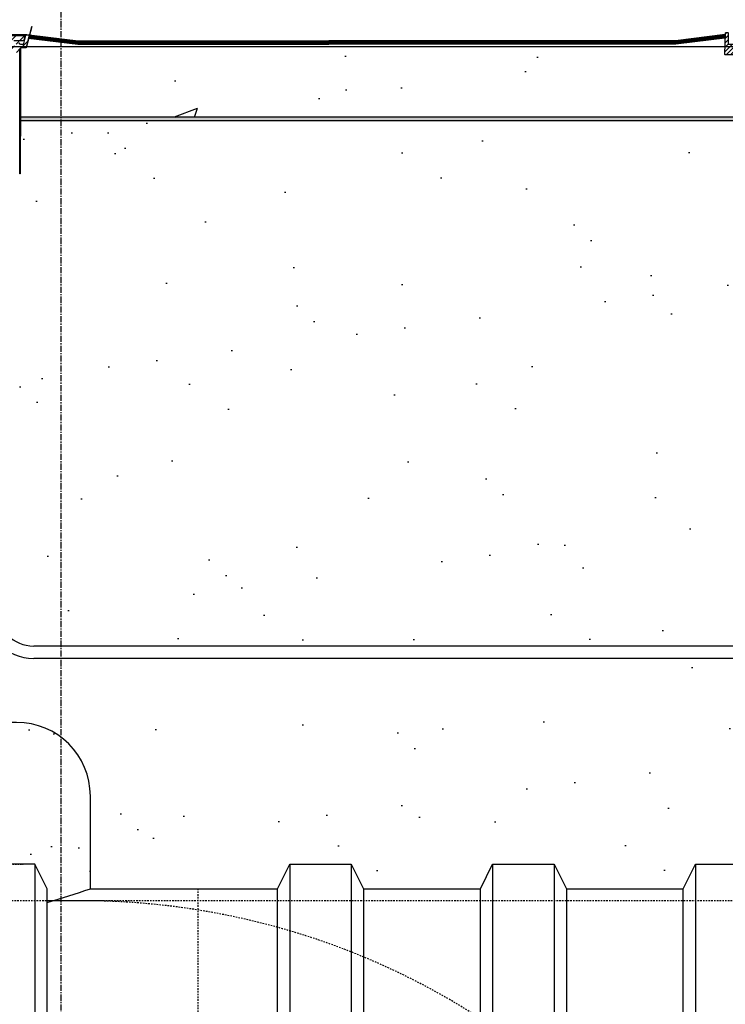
# Model space of a CAD drawing. Extents: x -169 to 7270, y -140 to 2984.
# Tile 348 of 656: x 1695 to 1752, y 906 to 986. Entities that reach past the tile are written whole.
import ezdxf

# ---------------------------------------------------------------- set-up
doc = ezdxf.new("R2010")
doc.units = 0
doc.header["$MEASUREMENT"] = 0
doc.header["$PDSIZE"] = 1
for name, pattern in [('CENTER1', [0.6625, 0.5, -0.075, 0.0125, -0.075]), ('HIDDEN3', [0.1875, 0.125, -0.0625]), ('HIDDEN5', [0.05, 0.025, -0.025])]:
    doc.linetypes.add(name, pattern=pattern)
doc.layers.get('DEFPOINTS').update_dxf_attribs({"linetype": 'CONTINUOUS'})
for name, color, linetype in [('CONCRETE-HATCH', 2, 'CONTINUOUS'), ('CONDUIT', 2, 'CONTINUOUS'), ('DIM', 3, 'CONTINUOUS'), ('PEAGRAVEL-HATCH', 3, 'CONTINUOUS'), ('SPILL-BUCKET', 1, 'CONTINUOUS'), ('TANK-MANHOLE-18', 2, 'CONTINUOUS'), ('TANK-MANHOLE-COVER-18', 2, 'CONTINUOUS'), ('TANK-MANHOLE-COVER-HATCH-18', 7, 'CONTINUOUS'), ('TANK-MANHOLE-HATCH-18', 7, 'CONTINUOUS'), ('TANK-SLAB', 6, 'CONTINUOUS'), ('TANK-UST', 5, 'CONTINUOUS'), ('TANK-UST-RIB', 7, 'CONTINUOUS')]:
    doc.layers.add(name, color=color, linetype=linetype)
doc.layers.add('FREEZE-LINES', color=8, linetype='CONTINUOUS', plot=False)
doc.styles.add('SIMPLEX', font='simplex')
doc.dimstyles.new('DIM64', dxfattribs={"dimscale": 64, "dimtxt": 0.09375, "dimasz": 0.09375, "dimexe": 0.0625, "dimexo": 0.0625, "dimgap": 0.046875, "dimtad": 1, "dimdec": 4, "dimzin": 3, "dimdsep": 46, "dimlunit": 4, "dimtxsty": 'SIMPLEX', "dimcen": 0, "dimclrd": 256, "dimclre": 256, "dimclrt": 256, "dimadec": 0, "dimazin": 0, "dimtfac": 1, "dimtdec": 4, "dimtmove": 0, "dimatfit": 3, "dimfxl": 1, "dimfrac": 2, "dimtolj": 1, "dimtzin": 0, "dimarcsym": 0})
pattern_1 = [(45, (-1247.17023, -2e-11), (-0.35355339, 0.35355339), [])]

# ---------------------------------------------------------------- blocks, each defined once
blk = doc.blocks.new('*D113')
at = {"layer": 'DEFPOINTS', "color": 0, "transparency": 16777216}
for p in [(1368.547, 978.296), (2031.773, 978.015), (1368.547, 700.523)]:
    blk.add_point(p, dxfattribs=at)
at = {"layer": 'DIM', "lineweight": -2, "transparency": 16777216}
for p, q in [((1368.547, 974.296), (1368.547, 696.523)), ((2031.773, 974.015), (2031.773, 696.523)), ((2025.773, 700.523), (1374.547, 700.523))]:
    blk.add_line(p, q, dxfattribs=at)
at = {"layer": 'DIM', "transparency": 16777216}
for points in [[(1374.547, 701.523), (1374.547, 699.523), (1368.547, 700.523)], [(2025.773, 701.523), (2025.773, 699.523), (2031.773, 700.523)]]:
    blk.add_solid(points, dxfattribs=at)
at = {"layer": 'DIM', "transparency": 16777216, "insert": (1700.16, 708.095), "char_height": 6, "attachment_point": 5, "style": 'SIMPLEX'}
blk.add_mtext('\\A1;55\'-3 1/4" (F.V. TANK SLAB)', dxfattribs=at)

msp = doc.modelspace()

# ---------------------------------------------------------------- hatches: boundary and pattern name
at = {"layer": 'CONCRETE-HATCH'}
h = msp.add_hatch(dxfattribs=at)
h.set_pattern_fill('AR-CONC', color=256, scale=2.67, style=0)
h.set_pattern_definition([(50, (-670.49, 12.002), (19.15085, -1.67548), [2.0025, -22.0275]), (355, (-670.49, 12.002), (-3.70466, 20.08353), [1.602, -17.622]), (100.45144, (-668.893, 11.862), (15.44619, 18.40805), [1.70186, -18.7205]), (46.1842, (-670.49, 17.342), (28.49534, -4.41936), [3.00375, -33.04125]), (96.6356, (-668.115, 16.974), (24.95547, 26.00897), [2.5528, -28.08076]), (351.1842, (-670.49, 17.342), (24.95547, 26.00897), [2.403, -26.433]), (21, (-667.82, 16.007), (15.93742, -10.74992), [2.0025, -22.0275]), (326, (-667.82, 16.007), (6.49652, 19.3615), [1.602, -17.622]), (71.45144, (-666.491, 15.111), (22.43394, 8.61158), [1.70186, -18.7205]), (37.5, (-670.489, 12.002), (0.324668, 8.888266), [0, -17.4084, 0, -17.889, 0, -17.68875]), (7.5, (-670.489, 12.002), (7.023957, 10.530793), [0, -10.1994, 0, -17.0079, 0, -6.74175]), (327.5, (-676.4434, 12.002), (14.25306, -0.602215), [0, -6.675, 0, -20.826, 0, -27.6345]), (317.5, (-679.113, 12.002), (15.57107, 2.672803), [0, -8.6775, 0, -13.8306, 0, -19.6245])])
h.paths.add_polyline_path([(1694.69868, 983.89509), (1695.19437, 983.9417), (1695.40622, 984.73363), (1752.03422, 984.76597), (1752.03422, 978.29596), (1694.69868, 978.29596)])
at = {"layer": 'PEAGRAVEL-HATCH'}
h = msp.add_hatch(dxfattribs=at)
h.set_pattern_fill('AR-SAND', color=256, scale=7.5, style=0)
h.set_pattern_definition([(37.5, (-764.896, 31.247), (-0.47245, 14.45118), [0, -11.4, 0, -12.75, 0, -12.1875]), (7.5, (-764.896, 31.247), (13.27333, 21.1661), [0, -6.15, 0, -10.275, 0, -3.9375]), (327.5, (-774.121, 31.247), (23.356064, 0.04244), [0, -3.75, 0, -13.5, 0, -17.625]), (317.5, (-774.12, 31.247), (22.54595, 6.58257), [0, -1.875, 0, -8.85, 0, -10.125])])
h.paths.add_polyline_path([(1693.05631, 968.36731), (1694.31343, 969.62443), (1692.77851, 971.25629), (1692.77851, 973.7036), (1694.63901, 973.7036), (1694.64039, 978.29596), (1752.07893, 978.29596), (1752.07893, 967.14591), (1753.08579, 966.95192), (1753.1529, 965.18198), (1753.38133, 965.18198), (1753.40609, 963.3542), (1757.81793, 961.99078), (1757.89809, 960.77814), (1758.12626, 960.77817), (1758.12908, 935.26576), (1695.77851, 935.26576), (1692.77851, 938.26576)])
h.paths.add_polyline_path([(1687.59219, 930.05404), (1687.59219, 935.93084), (1689.53821, 937.39111), (1690.27814, 939.70884), (1690.27814, 973.7036), (1691.77851, 973.7036), (1691.77851, 938.26576), (1692.95008, 935.43733), (1695.77851, 934.26576), (1758.12554, 934.26576), (1758.12554, 923.08613), (1757.43618, 923.08613), (1757.79742, 917.24243), (1757.10107, 915.87407), (1755.62555, 915.52328), (1754.62555, 917.52328), (1749.96948, 918.21114), (1748.62555, 915.52328), (1739.12555, 915.52328), (1738.12555, 917.52328), (1733.12555, 917.52328), (1732.12555, 915.52328), (1722.62555, 915.52328), (1721.62555, 917.52328), (1716.62555, 917.52328), (1715.62555, 915.52328), (1696.87555, 915.52328), (1695.87555, 917.52328), (1694.9136, 917.52328), (1694.9136, 923.05328), (1693.15624, 927.29592), (1688.49139, 929.05404)])
at = {"layer": 'SPILL-BUCKET'}
h = msp.add_hatch(dxfattribs=at)
h.set_pattern_fill('ANSI31', scale=2, style=0)
h.set_pattern_definition([(45, (6480.02723, -316.10631), (-0.176776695, 0.176776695), [])])
edge = h.paths.add_edge_path()
edge.add_line((1753.31313, 984.23294), (1753.37133, 984.17052))
edge.add_line((1753.37133, 984.17052), (1753.32187, 982.75407))
edge.add_line((1753.32187, 982.75407), (1752.99656, 982.75407))
edge.add_line((1752.99656, 982.75407), (1752.97912, 983.25351))
edge.add_arc((1752.85424, 983.24919), 0.12496, 361.9814413, 449.9813935)
edge.add_line((1752.85428, 983.37415), (1752.06745, 983.37415))
edge.add_arc((1752.06742, 983.43663), 0.06248, 178.0192609, 270.0192844, ccw=False)
edge.add_line((1752.00498, 983.43879), (1752.06387, 985.12513))
edge.add_arc((1752.12631, 985.12293), 0.06248, 449.9813832, 537.9813596, ccw=False)
edge.add_line((1752.12633, 985.18541), (1752.26817, 985.18541))
edge.add_arc((1752.26816, 985.15417), 0.03124, 359.9804251, 449.9804251, ccw=False)
edge.add_line((1752.2994, 985.15416), (1752.2994, 984.24793))
edge.add_arc((1752.31471, 984.24824), 0.01531, 181.1872154, 271.1872154)
edge.add_line((1752.31502, 984.23294), (1753.31313, 984.23294))
at = {"layer": 'TANK-MANHOLE-COVER-HATCH-18', "linetype": 'Continuous'}
h = msp.add_hatch(dxfattribs=at)
h.set_pattern_fill('LINE', color=256, scale=4, angle=45, style=0)
h.set_pattern_definition(pattern_1)
h.paths.add_polyline_path([(1695.09873, 984.92178), (1695.09318, 984.85798), (1695.00127, 984.60612, -0.31505809), (1694.9132, 984.54451), (1694.1611, 984.54451, 0.20068244), (1694.09436, 984.5166), (1693.99482, 984.41569, -0.20068244), (1693.92808, 984.38778), (1693.58827, 984.38778), (1693.24847, 984.38778, -0.20067998), (1693.18173, 984.41569), (1693.08218, 984.5166, 0.20067998), (1693.01544, 984.54451), (1687.29676, 984.54451, 0.38336671), (1687.04818, 984.32108), (1686.9527, 983.42753, -0.38336671), (1686.79733, 983.28788), (1686.77051, 983.28788, -0.38336671), (1686.61514, 983.42753), (1686.5197, 984.32073, 0.38376912), (1686.27072, 984.54451), (1684.40796, 984.54451, 0.38581775), (1684.1574, 984.31895), (1684.0636, 983.42777, -0.38381878), (1683.9082, 983.28788), (1683.87994, 983.28788, -0.38381878), (1683.72455, 983.42777), (1683.63056, 984.32069, 0.38381878), (1683.38193, 984.54451), (1677.66186, 984.54451, 0.20067998), (1677.59512, 984.5166), (1677.49557, 984.41569, -0.20067998), (1677.42883, 984.38778), (1677.08902, 984.38778), (1676.74922, 984.38778, -0.20068244), (1676.68248, 984.41569), (1676.58293, 984.5166, 0.20068244), (1676.51619, 984.54451), (1675.76549, 984.54451, -0.31505687), (1675.67742, 984.60612), (1675.5855, 984.85798), (1675.57995, 984.92178), (1685.33865, 984.92178)])
at = {"layer": 'TANK-MANHOLE-HATCH-18', "linetype": 'Continuous'}
h = msp.add_hatch(dxfattribs=at)
h.set_pattern_fill('LINE', color=256, scale=4, angle=45, style=0)
h.set_pattern_definition(pattern_1)
h.paths.add_polyline_path([(1694.5675, 983.73304), (1694.53284, 983.34482, -0.45806569), (1694.45595, 983.28962, -0.46914088), (1694.37889, 983.3471), (1694.36496, 983.61191, 0.39889443), (1694.24013, 983.73034), (1693.31225, 983.73034, -0.39805028), (1693.12504, 983.90744), (1693.11392, 984.1076), (1694.34004, 984.1076), (1694.35947, 984.48523, -0.39923087), (1694.42189, 984.54451), (1694.50091, 984.54451, -0.39953151), (1694.56333, 984.48516), (1694.56948, 984.36321, 0.39953151), (1694.70993, 984.22966), (1694.88819, 984.22966, 0.34858266), (1694.97949, 984.30212), (1695.12907, 984.94341, -0.34699278), (1695.21945, 985.01471), (1695.40254, 985.01471), (1695.1847, 984.07537, -0.34818324), (1695.06293, 983.97861), (1694.78249, 983.97861, 0.40020821), (1694.68815, 983.88936), (1694.68263, 983.78998), (1694.62975, 983.78998, 0.38836603)])
at = {"layer": 'TANK-SLAB'}
msp.add_hatch(color=256, dxfattribs=at).paths.add_polyline_path([(1694.63891, 978.01471), (1694.63891, 978.29596), (1753.14159, 978.29596), (1753.14159, 978.01471)])

# ---------------------------------------------------------------- linework, layer by layer
at = {"layer": 'CONDUIT'}
for p, q in [((1758.12554, 935.26576), (1695.77497, 935.26576)), ((1758.12565, 934.26576), (1695.77497, 934.26576))]:
    msp.add_line(p, q, dxfattribs=at)
for radius in [4, 3]:
    msp.add_arc((1695.77497, 938.26576), radius, 180, 270, dxfattribs=at)
at = {"layer": 'DEFPOINTS'}
for points in [[(1695.60876, 985.6718), (1695.14967, 983.95668), (1694.76377, 983.95668), (1694.71894, 983.9299), (1694.69244, 983.87998), (1694.69244, 976.75093)], [(1695.615, 985.6718), (1695.15591, 983.95668), (1694.77002, 983.95668), (1694.72518, 983.9299), (1694.69868, 983.87998), (1694.69868, 976.75093)]]:
    msp.add_lwpolyline(points, dxfattribs=at)
at = {"layer": 'FREEZE-LINES', "color": 8, "linetype": 'CENTER1'}
msp.add_line((1698, 564.00736), (1698, 1104.00736), dxfattribs=at)
at = {"layer": 'FREEZE-LINES', "linetype": 'Continuous'}
msp.add_line((1931.90631, 984.01471), (1465.74807, 984.01471), dxfattribs=at)
at = {"layer": 'SPILL-BUCKET', "color": 2, "linetype": 'Continuous'}
msp.add_lwpolyline([(1753.31313, 984.23294), (1753.37133, 984.17052), (1753.32187, 982.75407), (1752.99656, 982.75407), (1752.97912, 983.25351, 0.40402598), (1752.85428, 983.37415), (1752.06745, 983.37415, -0.42447494), (1752.00498, 983.43879), (1752.06387, 985.12513, -0.40402611), (1752.12633, 985.18541), (1752.26817, 985.18541, -0.41421356), (1752.2994, 985.15416), (1752.2994, 984.24793, 0.41421356), (1752.31502, 984.23294), (1753.31313, 984.23294)], format="xyb", dxfattribs=at)
at = {"layer": 'TANK-MANHOLE-18', "color": 7, "linetype": 'Continuous'}
msp.add_line((1695.20697, 985.01471), (1675.45923, 985.01471), dxfattribs=at)
at = {"layer": 'TANK-MANHOLE-18', "linetype": 'Continuous'}
msp.add_lwpolyline([(1694.56948, 984.36321, 0.39953151), (1694.70993, 984.22966), (1694.88819, 984.22966, 0.34858266), (1694.97949, 984.30212), (1695.12883, 984.94238, -0.35017412), (1695.21945, 985.01471), (1695.40254, 985.01471), (1695.18478, 984.0757, -0.3489397), (1695.06293, 983.97861), (1694.78249, 983.97861, 0.39805274), (1694.68819, 983.89006), (1694.68263, 983.78998), (1694.62975, 983.78998, 0.38836603)], format="xyb", dxfattribs=at)
msp.add_lwpolyline([(1694.63686, 983.75669), (1694.68402, 983.75669), (1694.68402, 973.7036), (1694.63686, 973.7036), (1694.63686, 983.78998)], dxfattribs=at)
at = {"layer": 'TANK-MANHOLE-COVER-18', "linetype": 'Continuous'}
msp.add_lwpolyline([(1694.1611, 984.54451), (1694.9132, 984.54451, 0.31505809), (1695.00127, 984.60612), (1695.09318, 984.85798), (1695.09873, 984.92178), (1685.33865, 984.92178)], format="xyb", dxfattribs=at)
at = {"layer": 'TANK-SLAB'}
for p, q in [((1753.14411, 978.29596), (1694.63686, 978.29596)), ((1753.14411, 978.01471), (1694.63686, 978.01471))]:
    msp.add_line(p, q, dxfattribs=at)
at = {"layer": 'TANK-SLAB', "const_width": 0.29}
msp.add_lwpolyline([(1752.03163, 984.87205), (1748.01274, 984.36969), (1699.39752, 984.36961), (1695.43793, 984.86456)], dxfattribs=at)
at = {"layer": 'TANK-SLAB'}
for points in [[(1695.33866, 984.73926), (1699.38001, 984.23409), (1719.80594, 984.23417)], [(1695.40254, 985.01471), (1699.39752, 984.51534), (1719.80594, 984.51542)], [(1752.03163, 985.01778), (1748.01274, 984.51542), (1719.80594, 984.51542)], [(1752.02169, 984.7331), (1748.03025, 984.23417), (1719.80594, 984.23417)]]:
    msp.add_lwpolyline(points, dxfattribs=at)
at = {"layer": 'TANK-UST'}
for p, q in [((1700.3857, 915.52328), (1715.62201, 915.52328)), ((1722.62201, 915.52328), (1732.12201, 915.52328)), ((1739.12201, 915.52328), (1748.62201, 915.52328))]:
    msp.add_line(p, q, dxfattribs=at)
at = {"layer": 'TANK-UST', "color": 2, "linetype": 'HIDDEN3'}
msp.add_line((1709.12201, 915.52328), (1709.12201, 793.52328), dxfattribs=at)
at = {"layer": 'TANK-UST', "color": 5, "linetype": 'Continuous'}
for points in [[(1700.3857, 915.52328), (1700.3857, 923.05328, 0.41421356), (1694.3857, 929.05328), (1676.38726, 929.05328, 0.41421356), (1670.38726, 923.05328), (1670.38726, 915.52328)], [(1696.87201, 914.39069, 0.01320489), (1700.3857, 915.52328)]]:
    msp.add_lwpolyline(points, format="xyb", dxfattribs=at)
at = {"layer": 'TANK-UST', "color": 2, "linetype": 'HIDDEN3'}
for points in [[(1623.37997, 794.52328), (1682.64136, 794.52328), (1723.1243, 794.52328), (1724.6243, 795.52328), (1730.6243, 795.52328), (1732.1243, 794.52328), (1739.1243, 794.52328), (1740.6243, 795.52328), (1746.6243, 795.52328), (1748.1243, 794.52328), (1772.33022, 794.52328), (1773.83137, 795.52404), (1779.83137, 795.52404), (1781.33252, 794.52328), (1825.62181, 794.52328), (1827.12181, 795.52328), (1849.12181, 795.52328), (1850.62181, 794.52328), (1907.64136, 794.52328), (1912.13456, 794.52328, 0.9539575), (1912.13456, 914.52328), (1907.64136, 914.52328), (1682.64136, 914.52328), (1583.62201, 914.52328)], [(1696.87201, 794.52328), (1701.38868, 794.52328, 0.97023306), (1701.38868, 914.52328), (1696.87201, 914.52328)]]:
    msp.add_lwpolyline(points, format="xyb", dxfattribs=at)
at = {"layer": 'TANK-UST-RIB', "color": 7}
for p, q in [((1695.87201, 917.52328), (1695.87201, 791.52328)), ((1716.62201, 917.52328), (1716.62201, 791.52328)), ((1721.62201, 917.52328), (1721.62201, 791.52328)), ((1733.12201, 917.52328), (1733.12201, 791.52328)), ((1738.12201, 917.52328), (1738.12201, 791.52328)), ((1749.62201, 917.52328), (1749.62201, 791.52328))]:
    msp.add_line(p, q, dxfattribs=at)
at = {"layer": 'TANK-UST-RIB', "color": 5}
for points in [[(1689.87201, 915.52328), (1689.87201, 793.52328), (1690.87201, 791.52328), (1695.87201, 791.52328), (1696.87201, 793.52328), (1696.87201, 915.52328), (1695.87201, 917.52328), (1694.91006, 917.52328), (1690.87201, 917.52328)], [(1721.62201, 791.52328), (1716.62201, 791.52328), (1715.62201, 793.52328), (1715.62201, 915.52328), (1716.62201, 917.52328), (1721.62201, 917.52328), (1722.62201, 915.52328), (1722.62201, 793.52328)], [(1738.12201, 791.52328), (1733.12201, 791.52328), (1732.12201, 793.52328), (1732.12201, 915.52328), (1733.12201, 917.52328), (1738.12201, 917.52328), (1739.12201, 915.52328), (1739.12201, 793.52328)], [(1754.62201, 791.52328), (1749.62201, 791.52328), (1748.62201, 793.52328), (1748.62201, 915.52328), (1749.62201, 917.52328), (1754.62201, 917.52328), (1755.62201, 915.52328), (1755.62201, 793.52328)]]:
    msp.add_lwpolyline(points, close=True, dxfattribs=at)
at = {"layer": 'TANK-UST-RIB', "color": 7, "linetype": 'HIDDEN5', "ltscale": 0.5}
msp.add_lwpolyline([(1689.87201, 914.70619), (1689.87201, 915.52328), (1690.87201, 917.52328), (1694.91006, 917.52328)], dxfattribs=at)

# ---------------------------------------------------------------- dimensions: what is measured, and where the dimension line sits
at = {"layer": 'DIM'}
dim = msp.add_linear_dim(base=(1368.54722, 700.52328), p1=(2031.77254, 978.01471), p2=(1368.54722, 978.29596), angle=180, text='<> (F.V. TANK SLAB)', dimstyle='DIM64', dxfattribs=at)
dim.commit()
dim.dimension.update_dxf_attribs({"geometry": '*D113', "text_midpoint": (1700.15988, 708.09471)})

doc.saveas('drawing.dxf')
